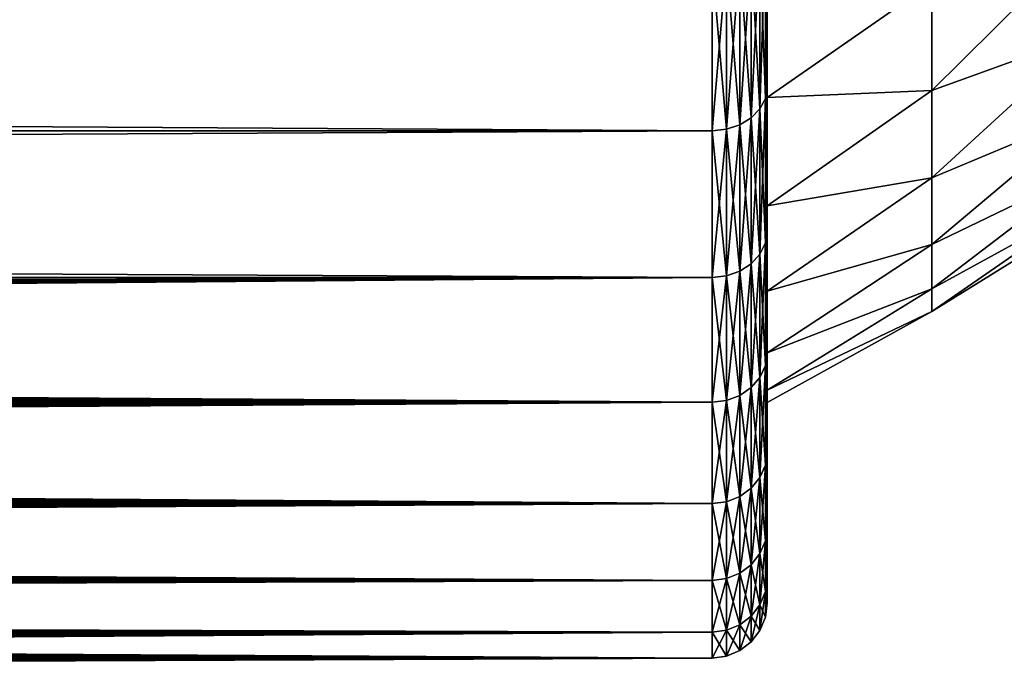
# Model space of a CAD drawing. Header units: millimetres. Extents: x -128 to 173, y -40 to 30.
# Tile 265 of 353: x 121 to 130, y -23 to -17. Entities that reach past the tile are written whole.
import ezdxf

# ---------------------------------------------------------------- set-up
doc = ezdxf.new("R2010")
doc.units = ezdxf.units.MM
doc.header["$LTSCALE"] = 56.728605
for name, color, linetype in [('2', 7, 'CONTINUOUS'), ('25', 7, 'CONTINUOUS'), ('35', 7, 'CONTINUOUS'), ('4', 7, 'CONTINUOUS')]:
    doc.layers.add(name, color=color, linetype=linetype)

msp = doc.modelspace()

# ---------------------------------------------------------------- linework, layer by layer
at = {"layer": '2', "color": 7, "linetype": 'CONTINUOUS'}
for points in [[(128, -17.7914, -13.7737), (128, -16.3065, -15.5032), (128, -16.7088, -12.1397), (128, -17.7914, -13.7737)], [(128, -16.3065, 15.5032), (128, -17.7914, 13.7737), (128, -16.7088, 12.1397), (128, -16.3065, 15.5032)], [(128, -17.8862, -10.3266), (128, -17.7914, -13.7737), (128, -16.7088, -12.1397), (128, -17.8862, -10.3266)], [(128, -16.7088, 12.1397), (128, -17.7914, 13.7737), (128, -17.8862, 10.3266), (128, -16.7088, 12.1397)], [(128, -19.0937, -11.9029), (128, -17.7914, -13.7737), (128, -18.8677, -8.4004), (128, -19.0937, -11.9029)], [(128, -18.8677, -8.4004), (128, -17.7914, -13.7737), (128, -17.8862, -10.3266), (128, -18.8677, -8.4004)], [(128, -17.7914, 13.7737), (128, -19.0937, 11.9029), (128, -17.8862, 10.3266), (128, -17.7914, 13.7737)], [(128, -17.8862, 10.3266), (128, -19.0937, 11.9029), (128, -18.8677, 8.4004), (128, -17.8862, 10.3266)], [(128, -19.6424, -6.3822), (128, -19.0937, -11.9029), (128, -18.8677, -8.4004), (128, -19.6424, -6.3822)], [(128, -18.8677, 8.4004), (128, -19.0937, 11.9029), (128, -19.6424, 6.3822), (128, -18.8677, 8.4004)], [(128, -20.2001, -9.9099), (128, -19.0937, -11.9029), (128, -19.6424, -6.3822), (128, -20.2001, -9.9099)], [(128, -19.0937, 11.9029), (128, -20.2001, 9.9099), (128, -19.6424, 6.3822), (128, -19.0937, 11.9029)], [(128, -20.2019, -4.2941), (128, -20.2001, -9.9099), (128, -19.6424, -6.3822), (128, -20.2019, -4.2941)], [(128, -19.6424, 6.3822), (128, -20.2001, 9.9099), (128, -20.2019, 4.2941), (128, -19.6424, 6.3822)], [(128, -21.0991, -7.8152), (128, -20.2001, -9.9099), (128, -21.0991, 7.8152), (128, -21.0991, -7.8152)], [(128, -21.0991, 7.8152), (128, -20.2001, -9.9099), (128, -20.6533), (128, -21.0991, 7.8152)], [(128, -20.6533), (128, -20.2001, -9.9099), (128, -20.5401, -2.1588), (128, -20.6533)], [(128, -20.5401, -2.1588), (128, -20.2001, -9.9099), (128, -20.2019, -4.2941), (128, -20.5401, -2.1588)], [(128, -20.2001, 9.9099), (128, -21.0991, 7.8152), (128, -20.2019, 4.2941), (128, -20.2001, 9.9099)], [(128, -20.2019, 4.2941), (128, -21.0991, 7.8152), (128, -20.5401, 2.1588), (128, -20.2019, 4.2941)], [(128, -20.5401, 2.1588), (128, -21.0991, 7.8152), (128, -20.6533), (128, -20.5401, 2.1588)], [(128, -21.7816, -5.6403), (128, -21.0991, -7.8152), (128, -21.7816, 5.6403), (128, -21.7816, -5.6403)], [(128, -21.7816, 5.6403), (128, -21.0991, -7.8152), (128, -21.0991, 7.8152), (128, -21.7816, 5.6403)], [(128, -22.2405, -3.4075), (128, -21.7816, -5.6403), (128, -22.2405, 3.4075), (128, -22.2405, -3.4075)], [(128, -22.2405, 3.4075), (128, -21.7816, -5.6403), (128, -21.7816, 5.6403), (128, -22.2405, 3.4075)], [(128, -22.4711, -1.1398), (128, -22.2405, -3.4075), (128, -22.4711, 1.1398), (128, -22.4711, -1.1398)], [(128, -22.4711, 1.1398), (128, -22.2405, -3.4075), (128, -22.2405, 3.4075), (128, -22.4711, 1.1398)]]:
    msp.add_3dface(points, dxfattribs=at)
at = {"layer": '25', "color": 7, "linetype": 'CONTINUOUS'}
for points in [[(128, -16.3065, -15.5032), (128, -17.7914, -13.7737), (127.9831, -16.4013, -15.5906), (128, -16.3065, -15.5032)], [(128, -17.7914, 13.7737), (128, -16.3065, 15.5032), (127.9831, -16.4013, 15.5906), (128, -17.7914, 13.7737)], [(127.9831, -16.4013, -15.5906), (127.9831, -17.8944, -13.8513), (127.9332, -16.4888, -15.6738), (127.9831, -16.4013, -15.5906)], [(127.9831, -17.8944, 13.8513), (127.9831, -16.4013, 15.5906), (127.9332, -17.9899, 13.9252), (127.9831, -17.8944, 13.8513)], [(127.9332, -17.9899, 13.9252), (127.9831, -16.4013, 15.5906), (127.9332, -16.4888, 15.6738), (127.9332, -17.9899, 13.9252)], [(127.9831, -16.4013, -15.5906), (128, -17.7914, -13.7737), (127.9831, -17.8944, -13.8513), (127.9831, -16.4013, -15.5906)], [(127.9831, -17.8944, 13.8513), (128, -17.7914, 13.7737), (127.9831, -16.4013, 15.5906), (127.9831, -17.8944, 13.8513)], [(127.9332, -16.4888, -15.6738), (127.9332, -17.9899, -13.9252), (127.8537, -16.564, -15.7452), (127.9332, -16.4888, -15.6738)], [(127.9332, -17.9899, 13.9252), (127.9332, -16.4888, 15.6738), (127.8537, -18.0719, 13.9887), (127.9332, -17.9899, 13.9252)], [(127.8537, -18.0719, 13.9887), (127.9332, -16.4888, 15.6738), (127.8537, -16.564, 15.7452), (127.8537, -18.0719, 13.9887)], [(127.9332, -16.4888, -15.6738), (127.9831, -17.8944, -13.8513), (127.9332, -17.9899, -13.9252), (127.9332, -16.4888, -15.6738)], [(127.8537, -16.564, -15.7452), (127.8537, -18.0719, -13.9887), (127.7501, -16.6216, -15.8), (127.8537, -16.564, -15.7452)], [(127.8537, -18.0719, 13.9887), (127.8537, -16.564, 15.7452), (127.7501, -18.1348, 14.0374), (127.8537, -18.0719, 13.9887)], [(127.7501, -18.1348, 14.0374), (127.8537, -16.564, 15.7452), (127.7501, -16.6216, 15.8), (127.7501, -18.1348, 14.0374)], [(127.8537, -16.564, -15.7452), (127.9332, -17.9899, -13.9252), (127.8537, -18.0719, -13.9887), (127.8537, -16.564, -15.7452)], [(127.5, -16.6702, 15.8462), (127.5, -18.1878, 14.0784), (127.6294, -16.6579, 15.8345), (127.5, -16.6702, 15.8462)], [(127.5, -18.1878, 14.0784), (127.6294, -18.1744, 14.068), (127.6294, -16.6579, 15.8345), (127.5, -18.1878, 14.0784)], [(127.5, -16.6702, -15.8462), (127.6294, -16.6579, -15.8345), (127.6294, -18.1744, -14.068), (127.5, -16.6702, -15.8462)], [(127.5, -18.1878, -14.0784), (127.5, -16.6702, -15.8462), (127.6294, -18.1744, -14.068), (127.5, -18.1878, -14.0784)], [(127.7501, -16.6216, -15.8), (127.7501, -18.1348, -14.0374), (127.6294, -16.6579, -15.8345), (127.7501, -16.6216, -15.8)], [(127.7501, -18.1348, 14.0374), (127.7501, -16.6216, 15.8), (127.6294, -18.1744, 14.068), (127.7501, -18.1348, 14.0374)], [(127.6294, -18.1744, 14.068), (127.7501, -16.6216, 15.8), (127.6294, -16.6579, 15.8345), (127.6294, -18.1744, 14.068)], [(127.6294, -16.6579, -15.8345), (127.7501, -18.1348, -14.0374), (127.6294, -18.1744, -14.068), (127.6294, -16.6579, -15.8345)], [(127.7501, -16.6216, -15.8), (127.8537, -18.0719, -13.9887), (127.7501, -18.1348, -14.0374), (127.7501, -16.6216, -15.8)], [(128, -17.7914, -13.7737), (128, -19.0937, -11.9029), (127.9831, -17.8944, -13.8513), (128, -17.7914, -13.7737)], [(128, -19.0937, 11.9029), (128, -17.7914, 13.7737), (127.9831, -17.8944, 13.8513), (128, -19.0937, 11.9029)], [(127.9831, -17.8944, -13.8513), (127.9831, -19.2039, -11.9699), (127.9332, -17.9899, -13.9252), (127.9831, -17.8944, -13.8513)], [(127.9831, -19.2039, 11.9699), (127.9831, -17.8944, 13.8513), (127.9332, -19.3064, 12.0338), (127.9831, -19.2039, 11.9699)], [(127.9332, -19.3064, 12.0338), (127.9831, -17.8944, 13.8513), (127.9332, -17.9899, 13.9252), (127.9332, -19.3064, 12.0338)], [(127.9831, -17.8944, -13.8513), (128, -19.0937, -11.9029), (127.9831, -19.2039, -11.9699), (127.9831, -17.8944, -13.8513)], [(127.9831, -19.2039, 11.9699), (128, -19.0937, 11.9029), (127.9831, -17.8944, 13.8513), (127.9831, -19.2039, 11.9699)], [(127.9332, -17.9899, -13.9252), (127.9332, -19.3064, -12.0338), (127.8537, -18.0719, -13.9887), (127.9332, -17.9899, -13.9252)], [(127.9332, -19.3064, 12.0338), (127.9332, -17.9899, 13.9252), (127.8537, -19.3944, 12.0886), (127.9332, -19.3064, 12.0338)], [(127.8537, -19.3944, 12.0886), (127.9332, -17.9899, 13.9252), (127.8537, -18.0719, 13.9887), (127.8537, -19.3944, 12.0886)], [(127.9332, -17.9899, -13.9252), (127.9831, -19.2039, -11.9699), (127.9332, -19.3064, -12.0338), (127.9332, -17.9899, -13.9252)], [(127.8537, -18.0719, -13.9887), (127.8537, -19.3944, -12.0886), (127.7501, -18.1348, -14.0374), (127.8537, -18.0719, -13.9887)], [(127.8537, -19.3944, 12.0886), (127.8537, -18.0719, 13.9887), (127.7501, -19.4619, 12.1307), (127.8537, -19.3944, 12.0886)], [(127.7501, -19.4619, 12.1307), (127.8537, -18.0719, 13.9887), (127.7501, -18.1348, 14.0374), (127.7501, -19.4619, 12.1307)], [(127.8537, -18.0719, -13.9887), (127.9332, -19.3064, -12.0338), (127.8537, -19.3944, -12.0886), (127.8537, -18.0719, -13.9887)], [(127.5, -18.1878, 14.0784), (127.5, -19.5188, 12.1662), (127.6294, -18.1744, 14.068), (127.5, -18.1878, 14.0784)], [(127.5, -19.5188, 12.1662), (127.6294, -19.5044, 12.1572), (127.6294, -18.1744, 14.068), (127.5, -19.5188, 12.1662)], [(127.5, -18.1878, -14.0784), (127.6294, -18.1744, -14.068), (127.6294, -19.5044, -12.1572), (127.5, -18.1878, -14.0784)], [(127.5, -19.5188, -12.1662), (127.5, -18.1878, -14.0784), (127.6294, -19.5044, -12.1572), (127.5, -19.5188, -12.1662)], [(127.7501, -18.1348, -14.0374), (127.7501, -19.4619, -12.1307), (127.6294, -18.1744, -14.068), (127.7501, -18.1348, -14.0374)], [(127.7501, -19.4619, 12.1307), (127.7501, -18.1348, 14.0374), (127.6294, -19.5044, 12.1572), (127.7501, -19.4619, 12.1307)], [(127.6294, -19.5044, 12.1572), (127.7501, -18.1348, 14.0374), (127.6294, -18.1744, 14.068), (127.6294, -19.5044, 12.1572)], [(127.6294, -18.1744, -14.068), (127.7501, -19.4619, -12.1307), (127.6294, -19.5044, -12.1572), (127.6294, -18.1744, -14.068)], [(127.7501, -18.1348, -14.0374), (127.8537, -19.3944, -12.0886), (127.7501, -19.4619, -12.1307), (127.7501, -18.1348, -14.0374)], [(128, -19.0937, -11.9029), (128, -20.2001, -9.9099), (127.9831, -19.2039, -11.9699), (128, -19.0937, -11.9029)], [(128, -20.2001, 9.9099), (128, -19.0937, 11.9029), (127.9831, -19.2039, 11.9699), (128, -20.2001, 9.9099)], [(127.9831, -19.2039, -11.9699), (127.9831, -20.3163, -9.9656), (127.9332, -19.3064, -12.0338), (127.9831, -19.2039, -11.9699)], [(127.9831, -20.3163, 9.9656), (127.9831, -19.2039, 11.9699), (127.9332, -20.4247, 10.0188), (127.9831, -20.3163, 9.9656)], [(127.9332, -20.4247, 10.0188), (127.9831, -19.2039, 11.9699), (127.9332, -19.3064, 12.0338), (127.9332, -20.4247, 10.0188)], [(127.9831, -19.2039, -11.9699), (128, -20.2001, -9.9099), (127.9831, -20.3163, -9.9656), (127.9831, -19.2039, -11.9699)], [(127.9831, -20.3163, 9.9656), (128, -20.2001, 9.9099), (127.9831, -19.2039, 11.9699), (127.9831, -20.3163, 9.9656)], [(127.9332, -19.3064, -12.0338), (127.9332, -20.4247, -10.0188), (127.8537, -19.3944, -12.0886), (127.9332, -19.3064, -12.0338)], [(127.9332, -20.4247, 10.0188), (127.9332, -19.3064, 12.0338), (127.8537, -20.5179, 10.0645), (127.9332, -20.4247, 10.0188)], [(127.8537, -20.5179, 10.0645), (127.9332, -19.3064, 12.0338), (127.8537, -19.3944, 12.0886), (127.8537, -20.5179, 10.0645)], [(127.9332, -19.3064, -12.0338), (127.9831, -20.3163, -9.9656), (127.9332, -20.4247, -10.0188), (127.9332, -19.3064, -12.0338)], [(127.7501, -19.4619, -12.1307), (127.7501, -20.5893, -10.0995), (127.6294, -19.5044, -12.1572), (127.7501, -19.4619, -12.1307)], [(127.7501, -20.5893, 10.0995), (127.7501, -19.4619, 12.1307), (127.6294, -20.6342, 10.1216), (127.7501, -20.5893, 10.0995)], [(127.6294, -20.6342, 10.1216), (127.7501, -19.4619, 12.1307), (127.6294, -19.5044, 12.1572), (127.6294, -20.6342, 10.1216)], [(127.8537, -19.3944, -12.0886), (127.8537, -20.5179, -10.0645), (127.7501, -19.4619, -12.1307), (127.8537, -19.3944, -12.0886)], [(127.8537, -20.5179, 10.0645), (127.8537, -19.3944, 12.0886), (127.7501, -20.5893, 10.0995), (127.8537, -20.5179, 10.0645)], [(127.7501, -20.5893, 10.0995), (127.8537, -19.3944, 12.0886), (127.7501, -19.4619, 12.1307), (127.7501, -20.5893, 10.0995)], [(127.7501, -19.4619, -12.1307), (127.8537, -20.5179, -10.0645), (127.7501, -20.5893, -10.0995), (127.7501, -19.4619, -12.1307)], [(127.8537, -19.3944, -12.0886), (127.9332, -20.4247, -10.0188), (127.8537, -20.5179, -10.0645), (127.8537, -19.3944, -12.0886)], [(127.5, -19.5188, 12.1662), (127.5, -20.6495, 10.1291), (127.6294, -19.5044, 12.1572), (127.5, -19.5188, 12.1662)], [(127.5, -20.6495, 10.1291), (127.6294, -20.6342, 10.1216), (127.6294, -19.5044, 12.1572), (127.5, -20.6495, 10.1291)], [(127.5, -19.5188, -12.1662), (127.6294, -19.5044, -12.1572), (127.6294, -20.6342, -10.1216), (127.5, -19.5188, -12.1662)], [(127.5, -20.6495, -10.1291), (127.5, -19.5188, -12.1662), (127.6294, -20.6342, -10.1216), (127.5, -20.6495, -10.1291)], [(127.6294, -19.5044, -12.1572), (127.7501, -20.5893, -10.0995), (127.6294, -20.6342, -10.1216), (127.6294, -19.5044, -12.1572)], [(128, -20.2001, -9.9099), (128, -21.0991, -7.8152), (127.9831, -20.3163, -9.9656), (128, -20.2001, -9.9099)], [(128, -21.0991, 7.8152), (128, -20.2001, 9.9099), (127.9831, -20.3163, 9.9656), (128, -21.0991, 7.8152)], [(127.9831, -20.3163, -9.9656), (127.9831, -21.2203, -7.8591), (127.9332, -20.4247, -10.0188), (127.9831, -20.3163, -9.9656)], [(127.9831, -21.2203, 7.8591), (127.9831, -20.3163, 9.9656), (127.9332, -21.3335, 7.9011), (127.9831, -21.2203, 7.8591)], [(127.9332, -21.3335, 7.9011), (127.9831, -20.3163, 9.9656), (127.9332, -20.4247, 10.0188), (127.9332, -21.3335, 7.9011)], [(127.9831, -20.3163, -9.9656), (128, -21.0991, -7.8152), (127.9831, -21.2203, -7.8591), (127.9831, -20.3163, -9.9656)], [(127.9831, -21.2203, 7.8591), (128, -21.0991, 7.8152), (127.9831, -20.3163, 9.9656), (127.9831, -21.2203, 7.8591)], [(127.9332, -20.4247, -10.0188), (127.9332, -21.3335, -7.9011), (127.8537, -20.5179, -10.0645), (127.9332, -20.4247, -10.0188)], [(127.9332, -21.3335, 7.9011), (127.9332, -20.4247, 10.0188), (127.8537, -21.4308, 7.9371), (127.9332, -21.3335, 7.9011)], [(127.8537, -21.4308, 7.9371), (127.9332, -20.4247, 10.0188), (127.8537, -20.5179, 10.0645), (127.8537, -21.4308, 7.9371)], [(127.9332, -20.4247, -10.0188), (127.9831, -21.2203, -7.8591), (127.9332, -21.3335, -7.9011), (127.9332, -20.4247, -10.0188)], [(127.8537, -20.5179, -10.0645), (127.8537, -21.4308, -7.9371), (127.7501, -20.5893, -10.0995), (127.8537, -20.5179, -10.0645)], [(127.8537, -21.4308, 7.9371), (127.8537, -20.5179, 10.0645), (127.7501, -21.5054, 7.9647), (127.8537, -21.4308, 7.9371)], [(127.7501, -21.5054, 7.9647), (127.8537, -20.5179, 10.0645), (127.7501, -20.5893, 10.0995), (127.7501, -21.5054, 7.9647)], [(127.8537, -20.5179, -10.0645), (127.9332, -21.3335, -7.9011), (127.8537, -21.4308, -7.9371), (127.8537, -20.5179, -10.0645)], [(127.7501, -20.5893, -10.0995), (127.7501, -21.5054, -7.9647), (127.6294, -20.6342, -10.1216), (127.7501, -20.5893, -10.0995)], [(127.7501, -21.5054, 7.9647), (127.7501, -20.5893, 10.0995), (127.6294, -21.5523, 7.9821), (127.7501, -21.5054, 7.9647)], [(127.6294, -21.5523, 7.9821), (127.7501, -20.5893, 10.0995), (127.6294, -20.6342, 10.1216), (127.6294, -21.5523, 7.9821)], [(127.7501, -20.5893, -10.0995), (127.8537, -21.4308, -7.9371), (127.7501, -21.5054, -7.9647), (127.7501, -20.5893, -10.0995)], [(127.5, -20.6495, 10.1291), (127.5, -21.5683, 7.988), (127.6294, -20.6342, 10.1216), (127.5, -20.6495, 10.1291)], [(127.5, -21.5683, 7.988), (127.6294, -21.5523, 7.9821), (127.6294, -20.6342, 10.1216), (127.5, -21.5683, 7.988)], [(127.5, -20.6495, -10.1291), (127.6294, -20.6342, -10.1216), (127.6294, -21.5523, -7.9821), (127.5, -20.6495, -10.1291)], [(127.5, -21.5683, -7.988), (127.5, -20.6495, -10.1291), (127.6294, -21.5523, -7.9821), (127.5, -21.5683, -7.988)], [(127.6294, -20.6342, -10.1216), (127.7501, -21.5054, -7.9647), (127.6294, -21.5523, -7.9821), (127.6294, -20.6342, -10.1216)], [(128, -21.0991, -7.8152), (128, -21.7816, -5.6403), (127.9831, -21.2203, -7.8591), (128, -21.0991, -7.8152)], [(128, -21.7816, 5.6403), (128, -21.0991, 7.8152), (127.9831, -21.2203, 7.8591), (128, -21.7816, 5.6403)], [(127.9831, -21.2203, -7.8591), (127.9831, -21.9065, -5.672), (127.9332, -21.3335, -7.9011), (127.9831, -21.2203, -7.8591)], [(127.9831, -21.9065, 5.672), (127.9831, -21.2203, 7.8591), (127.9332, -22.0234, 5.7023), (127.9831, -21.9065, 5.672)], [(127.9332, -22.0234, 5.7023), (127.9831, -21.2203, 7.8591), (127.9332, -21.3335, 7.9011), (127.9332, -22.0234, 5.7023)], [(127.9831, -21.2203, -7.8591), (128, -21.7816, -5.6403), (127.9831, -21.9065, -5.672), (127.9831, -21.2203, -7.8591)], [(127.9831, -21.9065, 5.672), (128, -21.7816, 5.6403), (127.9831, -21.2203, 7.8591), (127.9831, -21.9065, 5.672)], [(127.9332, -21.3335, -7.9011), (127.9332, -22.0234, -5.7023), (127.8537, -21.4308, -7.9371), (127.9332, -21.3335, -7.9011)], [(127.9332, -22.0234, 5.7023), (127.9332, -21.3335, 7.9011), (127.8537, -22.1238, 5.7283), (127.9332, -22.0234, 5.7023)], [(127.8537, -22.1238, 5.7283), (127.9332, -21.3335, 7.9011), (127.8537, -21.4308, 7.9371), (127.8537, -22.1238, 5.7283)], [(127.9332, -21.3335, -7.9011), (127.9831, -21.9065, -5.672), (127.9332, -22.0234, -5.7023), (127.9332, -21.3335, -7.9011)], [(127.8537, -21.4308, -7.9371), (127.8537, -22.1238, -5.7283), (127.7501, -21.5054, -7.9647), (127.8537, -21.4308, -7.9371)], [(127.8537, -22.1238, 5.7283), (127.8537, -21.4308, 7.9371), (127.7501, -22.2009, 5.7482), (127.8537, -22.1238, 5.7283)], [(127.7501, -22.2009, 5.7482), (127.8537, -21.4308, 7.9371), (127.7501, -21.5054, 7.9647), (127.7501, -22.2009, 5.7482)], [(127.8537, -21.4308, -7.9371), (127.9332, -22.0234, -5.7023), (127.8537, -22.1238, -5.7283), (127.8537, -21.4308, -7.9371)], [(127.7501, -21.5054, -7.9647), (127.7501, -22.2009, -5.7482), (127.6294, -21.5523, -7.9821), (127.7501, -21.5054, -7.9647)], [(127.7501, -22.2009, 5.7482), (127.7501, -21.5054, 7.9647), (127.6294, -22.2493, 5.7607), (127.7501, -22.2009, 5.7482)], [(127.6294, -22.2493, 5.7607), (127.7501, -21.5054, 7.9647), (127.6294, -21.5523, 7.9821), (127.6294, -22.2493, 5.7607)], [(127.7501, -21.5054, -7.9647), (127.8537, -22.1238, -5.7283), (127.7501, -22.2009, -5.7482), (127.7501, -21.5054, -7.9647)], [(127.5, -21.5683, 7.988), (127.5, -22.2658, 5.765), (127.6294, -21.5523, 7.9821), (127.5, -21.5683, 7.988)], [(127.5, -22.2658, 5.765), (127.6294, -22.2493, 5.7607), (127.6294, -21.5523, 7.9821), (127.5, -22.2658, 5.765)], [(127.5, -21.5683, -7.988), (127.6294, -21.5523, -7.9821), (127.6294, -22.2493, -5.7607), (127.5, -21.5683, -7.988)], [(127.5, -22.2658, -5.765), (127.5, -21.5683, -7.988), (127.6294, -22.2493, -5.7607), (127.5, -22.2658, -5.765)], [(127.6294, -21.5523, -7.9821), (127.7501, -22.2009, -5.7482), (127.6294, -22.2493, -5.7607), (127.6294, -21.5523, -7.9821)], [(128, -21.7816, -5.6403), (128, -22.2405, -3.4075), (127.9831, -21.9065, -5.672), (128, -21.7816, -5.6403)], [(128, -22.2405, 3.4075), (128, -21.7816, 5.6403), (127.9831, -21.9065, 5.672), (128, -22.2405, 3.4075)], [(127.9831, -21.9065, -5.672), (127.9831, -22.368, -3.4266), (127.9332, -22.0234, -5.7023), (127.9831, -21.9065, -5.672)], [(127.9831, -22.368, 3.4266), (127.9831, -21.9065, 5.672), (127.9332, -22.4873, 3.4449), (127.9831, -22.368, 3.4266)], [(127.9332, -22.4873, 3.4449), (127.9831, -21.9065, 5.672), (127.9332, -22.0234, 5.7023), (127.9332, -22.4873, 3.4449)], [(127.9831, -21.9065, -5.672), (128, -22.2405, -3.4075), (127.9831, -22.368, -3.4266), (127.9831, -21.9065, -5.672)], [(127.9831, -22.368, 3.4266), (128, -22.2405, 3.4075), (127.9831, -21.9065, 5.672), (127.9831, -22.368, 3.4266)], [(127.9332, -22.0234, -5.7023), (127.9332, -22.4873, -3.4449), (127.8537, -22.1238, -5.7283), (127.9332, -22.0234, -5.7023)], [(127.9332, -22.4873, 3.4449), (127.9332, -22.0234, 5.7023), (127.8537, -22.5898, 3.4606), (127.9332, -22.4873, 3.4449)], [(127.8537, -22.5898, 3.4606), (127.9332, -22.0234, 5.7023), (127.8537, -22.1238, 5.7283), (127.8537, -22.5898, 3.4606)], [(127.9332, -22.0234, -5.7023), (127.9831, -22.368, -3.4266), (127.9332, -22.4873, -3.4449), (127.9332, -22.0234, -5.7023)], [(127.8537, -22.1238, -5.7283), (127.8537, -22.5898, -3.4606), (127.7501, -22.2009, -5.7482), (127.8537, -22.1238, -5.7283)], [(127.8537, -22.5898, 3.4606), (127.8537, -22.1238, 5.7283), (127.7501, -22.6685, 3.4727), (127.8537, -22.5898, 3.4606)], [(127.7501, -22.6685, 3.4727), (127.8537, -22.1238, 5.7283), (127.7501, -22.2009, 5.7482), (127.7501, -22.6685, 3.4727)], [(127.8537, -22.1238, -5.7283), (127.9332, -22.4873, -3.4449), (127.8537, -22.5898, -3.4606), (127.8537, -22.1238, -5.7283)], [(127.7501, -22.2009, -5.7482), (127.7501, -22.6685, -3.4727), (127.6294, -22.2493, -5.7607), (127.7501, -22.2009, -5.7482)], [(127.7501, -22.6685, 3.4727), (127.7501, -22.2009, 5.7482), (127.6294, -22.7179, 3.4803), (127.7501, -22.6685, 3.4727)], [(127.6294, -22.7179, 3.4803), (127.7501, -22.2009, 5.7482), (127.6294, -22.2493, 5.7607), (127.6294, -22.7179, 3.4803)], [(127.7501, -22.2009, -5.7482), (127.8537, -22.5898, -3.4606), (127.7501, -22.6685, -3.4727), (127.7501, -22.2009, -5.7482)], [(128, -22.2405, -3.4075), (128, -22.4711, -1.1398), (127.9831, -22.368, -3.4266), (128, -22.2405, -3.4075)], [(128, -22.4711, 1.1398), (128, -22.2405, 3.4075), (127.9831, -22.368, 3.4266), (128, -22.4711, 1.1398)], [(127.5, -22.2658, 5.765), (127.5, -22.7348, 3.4828), (127.6294, -22.2493, 5.7607), (127.5, -22.2658, 5.765)], [(127.5, -22.7348, 3.4828), (127.6294, -22.7179, 3.4803), (127.6294, -22.2493, 5.7607), (127.5, -22.7348, 3.4828)], [(127.5, -22.2658, -5.765), (127.6294, -22.2493, -5.7607), (127.6294, -22.7179, -3.4803), (127.5, -22.2658, -5.765)], [(127.5, -22.7348, -3.4828), (127.5, -22.2658, -5.765), (127.6294, -22.7179, -3.4803), (127.5, -22.7348, -3.4828)], [(127.6294, -22.2493, -5.7607), (127.7501, -22.6685, -3.4727), (127.6294, -22.7179, -3.4803), (127.6294, -22.2493, -5.7607)], [(127.9831, -22.368, -3.4266), (127.9831, -22.5999, -1.1461), (127.9332, -22.4873, -3.4449), (127.9831, -22.368, -3.4266)], [(127.9831, -22.5999, 1.1461), (127.9831, -22.368, 3.4266), (127.9332, -22.7205, 1.1523), (127.9831, -22.5999, 1.1461)], [(127.9332, -22.7205, 1.1523), (127.9831, -22.368, 3.4266), (127.9332, -22.4873, 3.4449), (127.9332, -22.7205, 1.1523)], [(127.9831, -22.368, -3.4266), (128, -22.4711, -1.1398), (127.9831, -22.5999, -1.1461), (127.9831, -22.368, -3.4266)], [(127.9831, -22.5999, 1.1461), (128, -22.4711, 1.1398), (127.9831, -22.368, 3.4266), (127.9831, -22.5999, 1.1461)], [(127.9332, -22.4873, -3.4449), (127.9332, -22.7205, -1.1523), (127.8537, -22.5898, -3.4606), (127.9332, -22.4873, -3.4449)], [(127.9332, -22.7205, 1.1523), (127.9332, -22.4873, 3.4449), (127.8537, -22.824, 1.1575), (127.9332, -22.7205, 1.1523)], [(127.8537, -22.824, 1.1575), (127.9332, -22.4873, 3.4449), (127.8537, -22.5898, 3.4606), (127.8537, -22.824, 1.1575)], [(127.9332, -22.4873, -3.4449), (127.9831, -22.5999, -1.1461), (127.9332, -22.7205, -1.1523), (127.9332, -22.4873, -3.4449)], [(128, -22.4711, -1.1398), (128, -22.4711, 1.1398), (127.9831, -22.5999, -1.1461), (128, -22.4711, -1.1398)], [(127.9831, -22.5999, -1.1461), (128, -22.4711, 1.1398), (127.9831, -22.5999, 1.1461), (127.9831, -22.5999, -1.1461)], [(127.8537, -22.5898, -3.4606), (127.8537, -22.824, -1.1575), (127.7501, -22.6685, -3.4727), (127.8537, -22.5898, -3.4606)], [(127.8537, -22.824, 1.1575), (127.8537, -22.5898, 3.4606), (127.7501, -22.9035, 1.1615), (127.8537, -22.824, 1.1575)], [(127.7501, -22.9035, 1.1615), (127.8537, -22.5898, 3.4606), (127.7501, -22.6685, 3.4727), (127.7501, -22.9035, 1.1615)], [(127.8537, -22.5898, -3.4606), (127.9332, -22.7205, -1.1523), (127.8537, -22.824, -1.1575), (127.8537, -22.5898, -3.4606)], [(127.7501, -22.6685, -3.4727), (127.7501, -22.9035, -1.1615), (127.6294, -22.7179, -3.4803), (127.7501, -22.6685, -3.4727)], [(127.7501, -22.9035, 1.1615), (127.7501, -22.6685, 3.4727), (127.6294, -22.9535, 1.1641), (127.7501, -22.9035, 1.1615)], [(127.6294, -22.9535, 1.1641), (127.7501, -22.6685, 3.4727), (127.6294, -22.7179, 3.4803), (127.6294, -22.9535, 1.1641)], [(127.7501, -22.6685, -3.4727), (127.8537, -22.824, -1.1575), (127.7501, -22.9035, -1.1615), (127.7501, -22.6685, -3.4727)], [(127.9831, -22.5999, -1.1461), (127.9831, -22.5999, 1.1461), (127.9332, -22.7205, -1.1523), (127.9831, -22.5999, -1.1461)], [(127.9332, -22.7205, -1.1523), (127.9831, -22.5999, 1.1461), (127.9332, -22.7205, 1.1523), (127.9332, -22.7205, -1.1523)], [(127.5, -22.7348, 3.4828), (127.5, -22.9705, 1.1649), (127.6294, -22.7179, 3.4803), (127.5, -22.7348, 3.4828)], [(127.5, -22.9705, 1.1649), (127.6294, -22.9535, 1.1641), (127.6294, -22.7179, 3.4803), (127.5, -22.9705, 1.1649)], [(127.5, -22.7348, -3.4828), (127.6294, -22.7179, -3.4803), (127.6294, -22.9535, -1.1641), (127.5, -22.7348, -3.4828)], [(127.5, -22.9705, -1.1649), (127.5, -22.7348, -3.4828), (127.6294, -22.9535, -1.1641), (127.5, -22.9705, -1.1649)], [(127.6294, -22.7179, -3.4803), (127.7501, -22.9035, -1.1615), (127.6294, -22.9535, -1.1641), (127.6294, -22.7179, -3.4803)], [(127.9332, -22.7205, -1.1523), (127.9332, -22.7205, 1.1523), (127.8537, -22.824, -1.1575), (127.9332, -22.7205, -1.1523)], [(127.8537, -22.824, -1.1575), (127.9332, -22.7205, 1.1523), (127.8537, -22.824, 1.1575), (127.8537, -22.824, -1.1575)], [(127.8537, -22.824, -1.1575), (127.8537, -22.824, 1.1575), (127.7501, -22.9035, -1.1615), (127.8537, -22.824, -1.1575)], [(127.7501, -22.9035, -1.1615), (127.8537, -22.824, 1.1575), (127.7501, -22.9035, 1.1615), (127.7501, -22.9035, -1.1615)], [(127.5, -22.9705, 1.1649), (127.5, -22.9705, -1.1649), (127.6294, -22.9535, 1.1641), (127.5, -22.9705, 1.1649)], [(127.5, -22.9705, -1.1649), (127.6294, -22.9535, -1.1641), (127.6294, -22.9535, 1.1641), (127.5, -22.9705, -1.1649)], [(127.7501, -22.9035, -1.1615), (127.7501, -22.9035, 1.1615), (127.6294, -22.9535, -1.1641), (127.7501, -22.9035, -1.1615)], [(127.6294, -22.9535, -1.1641), (127.7501, -22.9035, 1.1615), (127.6294, -22.9535, 1.1641), (127.6294, -22.9535, -1.1641)]]:
    msp.add_3dface(points, dxfattribs=at)
at = {"layer": '35', "color": 7, "linetype": 'CONTINUOUS'}
for points in [[(129.4934, -16.8472, 10.5009), (129.4934, -17.8231, 8.7426), (130.9237, -16.4048, 9.4715), (129.4934, -16.8472, 10.5009)], [(130.9237, -16.4048, 9.4715), (129.4934, -17.8231, 8.7426), (130.9237, -17.305, 7.7047), (130.9237, -16.4048, 9.4715)], [(129.4934, -17.8231, -8.7426), (129.4934, -16.8472, -10.5009), (130.9237, -16.4048, -9.4715), (129.4934, -17.8231, -8.7426)], [(130.9237, -17.305, -7.7047), (129.4934, -17.8231, -8.7426), (130.9237, -16.4048, -9.4715), (130.9237, -17.305, -7.7047)], [(128, -16.7088, 12.1397), (128, -17.8862, 10.3266), (129.4934, -16.8472, 10.5009), (128, -16.7088, 12.1397)], [(128, -17.8862, -10.3266), (128, -16.7088, -12.1397), (129.4934, -16.8472, -10.5009), (128, -17.8862, -10.3266)], [(129.4934, -16.8472, 10.5009), (128, -17.8862, 10.3266), (129.4934, -17.8231, 8.7426), (129.4934, -16.8472, 10.5009)], [(129.4934, -17.8231, -8.7426), (128, -17.8862, -10.3266), (129.4934, -16.8472, -10.5009), (129.4934, -17.8231, -8.7426)], [(129.4934, -17.8231, 8.7426), (129.4934, -18.6161, 6.8947), (130.9237, -17.305, 7.7047), (129.4934, -17.8231, 8.7426)], [(130.9237, -17.305, 7.7047), (129.4934, -18.6161, 6.8947), (130.9237, -18.0156, 5.8534), (130.9237, -17.305, 7.7047)], [(129.4934, -18.6161, -6.8947), (129.4934, -17.8231, -8.7426), (130.9237, -17.305, -7.7047), (129.4934, -18.6161, -6.8947)], [(130.9237, -18.0156, -5.8534), (129.4934, -18.6161, -6.8947), (130.9237, -17.305, -7.7047), (130.9237, -18.0156, -5.8534)], [(128, -17.8862, 10.3266), (128, -18.8677, 8.4004), (129.4934, -17.8231, 8.7426), (128, -17.8862, 10.3266)], [(129.4934, -17.8231, 8.7426), (128, -18.8677, 8.4004), (129.4934, -18.6161, 6.8947), (129.4934, -17.8231, 8.7426)], [(128, -18.8677, -8.4004), (128, -17.8862, -10.3266), (129.4934, -17.8231, -8.7426), (128, -18.8677, -8.4004)], [(129.4934, -18.6161, -6.8947), (128, -18.8677, -8.4004), (129.4934, -17.8231, -8.7426), (129.4934, -18.6161, -6.8947)], [(129.4934, -18.6161, 6.8947), (129.4934, -19.2181, 4.9759), (130.9237, -18.0156, 5.8534), (129.4934, -18.6161, 6.8947)], [(130.9237, -18.0156, 5.8534), (129.4934, -19.2181, 4.9759), (130.9237, -18.5288, 3.9384), (130.9237, -18.0156, 5.8534)], [(129.4934, -19.2181, -4.9759), (129.4934, -18.6161, -6.8947), (130.9237, -18.0156, -5.8534), (129.4934, -19.2181, -4.9759)], [(130.9237, -18.5288, -3.9384), (129.4934, -19.2181, -4.9759), (130.9237, -18.0156, -5.8534), (130.9237, -18.5288, -3.9384)], [(129.4934, -19.2181, 4.9759), (129.4934, -19.6229, 3.0061), (130.9237, -18.5288, 3.9384), (129.4934, -19.2181, 4.9759)], [(130.9237, -18.5288, 3.9384), (129.4934, -19.6229, 3.0061), (130.9237, -18.8389, 1.9803), (130.9237, -18.5288, 3.9384)], [(129.4934, -19.6229, -3.0061), (129.4934, -19.2181, -4.9759), (130.9237, -18.5288, -3.9384), (129.4934, -19.6229, -3.0061)], [(130.9237, -18.8389, -1.9803), (129.4934, -19.6229, -3.0061), (130.9237, -18.5288, -3.9384), (130.9237, -18.8389, -1.9803)], [(128, -18.8677, 8.4004), (128, -19.6424, 6.3822), (129.4934, -18.6161, 6.8947), (128, -18.8677, 8.4004)], [(129.4934, -18.6161, 6.8947), (128, -19.6424, 6.3822), (129.4934, -19.2181, 4.9759), (129.4934, -18.6161, 6.8947)], [(128, -19.6424, -6.3822), (128, -18.8677, -8.4004), (129.4934, -18.6161, -6.8947), (128, -19.6424, -6.3822)], [(129.4934, -19.2181, -4.9759), (128, -19.6424, -6.3822), (129.4934, -18.6161, -6.8947), (129.4934, -19.2181, -4.9759)], [(129.4934, -19.6229, 3.0061), (129.4934, -19.8264, 1.0055), (130.9237, -18.8389, 1.9803), (129.4934, -19.6229, 3.0061)], [(130.9237, -18.8389, 1.9803), (129.4934, -19.8264, 1.0055), (130.9237, -18.9427), (130.9237, -18.8389, 1.9803)], [(129.4934, -19.8264, -1.0055), (129.4934, -19.6229, -3.0061), (130.9237, -18.8389, -1.9803), (129.4934, -19.8264, -1.0055)], [(130.9237, -18.9427), (129.4934, -19.8264, -1.0055), (130.9237, -18.8389, -1.9803), (130.9237, -18.9427)], [(129.4934, -19.8264, 1.0055), (129.4934, -19.8264, -1.0055), (130.9237, -18.9427), (129.4934, -19.8264, 1.0055)], [(128, -19.6424, 6.3822), (128, -20.2019, 4.2941), (129.4934, -19.2181, 4.9759), (128, -19.6424, 6.3822)], [(129.4934, -19.2181, 4.9759), (128, -20.2019, 4.2941), (129.4934, -19.6229, 3.0061), (129.4934, -19.2181, 4.9759)], [(128, -20.2019, -4.2941), (128, -19.6424, -6.3822), (129.4934, -19.2181, -4.9759), (128, -20.2019, -4.2941)], [(129.4934, -19.6229, -3.0061), (128, -20.2019, -4.2941), (129.4934, -19.2181, -4.9759), (129.4934, -19.6229, -3.0061)], [(128, -20.2019, 4.2941), (128, -20.5401, 2.1588), (129.4934, -19.6229, 3.0061), (128, -20.2019, 4.2941)], [(129.4934, -19.6229, 3.0061), (128, -20.5401, 2.1588), (129.4934, -19.8264, 1.0055), (129.4934, -19.6229, 3.0061)], [(128, -20.5401, -2.1588), (128, -20.2019, -4.2941), (129.4934, -19.6229, -3.0061), (128, -20.5401, -2.1588)], [(129.4934, -19.8264, -1.0055), (128, -20.5401, -2.1588), (129.4934, -19.6229, -3.0061), (129.4934, -19.8264, -1.0055)], [(128, -20.5401, 2.1588), (128, -20.6533), (129.4934, -19.8264, 1.0055), (128, -20.5401, 2.1588)], [(128, -20.6533), (128, -20.5401, -2.1588), (129.4934, -19.8264, -1.0055), (128, -20.6533)], [(129.4934, -19.8264, 1.0055), (128, -20.6533), (129.4934, -19.8264, -1.0055), (129.4934, -19.8264, 1.0055)]]:
    msp.add_3dface(points, dxfattribs=at)
at = {"layer": '4', "color": 7, "linetype": 'CONTINUOUS'}
for points in [[(127.5, -18.1878, 14.0784), (127.5, -16.6702, 15.8462), (-127.5, -18.1878, 14.0784), (127.5, -18.1878, 14.0784)], [(-127.5, -18.1878, 14.0784), (127.5, -16.6702, 15.8462), (-127.5, -16.6702, 15.8462), (-127.5, -18.1878, 14.0784)], [(127.5, -16.6702, -15.8462), (127.5, -18.1878, -14.0784), (-127.5, -16.6702, -15.8462), (127.5, -16.6702, -15.8462)], [(-127.5, -16.6702, -15.8462), (127.5, -18.1878, -14.0784), (-127.5, -18.1878, -14.0784), (-127.5, -16.6702, -15.8462)], [(127.5, -19.5188, 12.1662), (127.5, -18.1878, 14.0784), (-127.5, -19.5188, 12.1662), (127.5, -19.5188, 12.1662)], [(-127.5, -19.5188, 12.1662), (127.5, -18.1878, 14.0784), (-127.5, -18.1878, 14.0784), (-127.5, -19.5188, 12.1662)], [(127.5, -18.1878, -14.0784), (127.5, -19.5188, -12.1662), (-127.5, -18.1878, -14.0784), (127.5, -18.1878, -14.0784)], [(-127.5, -18.1878, -14.0784), (127.5, -19.5188, -12.1662), (-127.5, -19.5188, -12.1662), (-127.5, -18.1878, -14.0784)], [(127.5, -19.5188, 12.1662), (-127.5, -19.5188, 12.1662), (-0.0088, -19.8477, 11.6219), (127.5, -19.5188, 12.1662)], [(-127.5, -19.5188, -12.1662), (127.5, -19.5188, -12.1662), (0.0088, -19.8477, -11.6219), (-127.5, -19.5188, -12.1662)], [(0.6153, -19.8566, 11.6067), (127.5, -19.5188, 12.1662), (-0.0088, -19.8477, 11.6219), (0.6153, -19.8566, 11.6067)], [(127.5, -19.5188, -12.1662), (127.5, -20.6495, -10.1291), (0.0088, -19.8477, -11.6219), (127.5, -19.5188, -12.1662)], [(1.2397, -19.8835, 11.5605), (127.5, -19.5188, 12.1662), (0.6153, -19.8566, 11.6067), (1.2397, -19.8835, 11.5605)], [(1.8634, -19.9286, 11.4826), (127.5, -19.5188, 12.1662), (1.2397, -19.8835, 11.5605), (1.8634, -19.9286, 11.4826)], [(2.4865, -19.9916, 11.3725), (127.5, -19.5188, 12.1662), (1.8634, -19.9286, 11.4826), (2.4865, -19.9916, 11.3725)], [(3.11, -20.0725, 11.2292), (127.5, -19.5188, 12.1662), (2.4865, -19.9916, 11.3725), (3.11, -20.0725, 11.2292)], [(3.7326, -20.1706, 11.0519), (127.5, -19.5188, 12.1662), (3.11, -20.0725, 11.2292), (3.7326, -20.1706, 11.0519)], [(4.3512, -20.2853, 10.8401), (127.5, -19.5188, 12.1662), (3.7326, -20.1706, 11.0519), (4.3512, -20.2853, 10.8401)], [(4.6623, -20.3493, 10.7194), (127.5, -19.5188, 12.1662), (4.3512, -20.2853, 10.8401), (4.6623, -20.3493, 10.7194)], [(4.9642, -20.4154, 10.5929), (127.5, -19.5188, 12.1662), (4.6623, -20.3493, 10.7194), (4.9642, -20.4154, 10.5929)], [(5.5705, -20.56, 10.3094), (127.5, -19.5188, 12.1662), (4.9642, -20.4154, 10.5929), (5.5705, -20.56, 10.3094)], [(127.5, -20.6495, 10.1291), (127.5, -19.5188, 12.1662), (5.5705, -20.56, 10.3094), (127.5, -20.6495, 10.1291)], [(0.0088, -19.8477, -11.6219), (127.5, -20.6495, -10.1291), (0.6323, -19.857, -11.6061), (0.0088, -19.8477, -11.6219)], [(0.6323, -19.857, -11.6061), (127.5, -20.6495, -10.1291), (1.2555, -19.8845, -11.5589), (0.6323, -19.857, -11.6061)], [(1.2555, -19.8845, -11.5589), (127.5, -20.6495, -10.1291), (1.8792, -19.9301, -11.48), (1.2555, -19.8845, -11.5589)], [(1.8792, -19.9301, -11.48), (127.5, -20.6495, -10.1291), (2.504, -19.9937, -11.3689), (1.8792, -19.9301, -11.48)], [(2.504, -19.9937, -11.3689), (127.5, -20.6495, -10.1291), (3.1278, -20.075, -11.2248), (2.504, -19.9937, -11.3689)], [(3.1278, -20.075, -11.2248), (127.5, -20.6495, -10.1291), (3.7487, -20.1734, -11.0469), (3.1278, -20.075, -11.2248)], [(3.7487, -20.1734, -11.0469), (127.5, -20.6495, -10.1291), (4.3665, -20.2884, -10.8343), (3.7487, -20.1734, -11.0469)], [(4.3665, -20.2884, -10.8343), (127.5, -20.6495, -10.1291), (4.6623, -20.3493, -10.7194), (4.3665, -20.2884, -10.8343)], [(4.6623, -20.3493, -10.7194), (127.5, -20.6495, -10.1291), (4.9804, -20.4191, -10.5859), (4.6623, -20.3493, -10.7194)], [(4.9804, -20.4191, -10.5859), (127.5, -20.6495, -10.1291), (5.5864, -20.564, -10.3015), (4.9804, -20.4191, -10.5859)], [(6.1661, -20.7171, 9.9901), (127.5, -20.6495, 10.1291), (5.5705, -20.56, 10.3094), (6.1661, -20.7171, 9.9901)], [(5.5864, -20.564, -10.3015), (127.5, -20.6495, -10.1291), (6.1804, -20.721, -9.9819), (5.5864, -20.564, -10.3015)], [(6.7467, -20.8842, 9.6359), (127.5, -20.6495, 10.1291), (6.1661, -20.7171, 9.9901), (6.7467, -20.8842, 9.6359)], [(127.5, -20.6495, -10.1291), (127.5, -21.5683, -7.988), (6.1804, -20.721, -9.9819), (127.5, -20.6495, -10.1291)], [(6.1804, -20.721, -9.9819), (127.5, -21.5683, -7.988), (6.7592, -20.888, -9.6277), (6.1804, -20.721, -9.9819)], [(7.3087, -21.0589, 9.248), (127.5, -20.6495, 10.1291), (6.7467, -20.8842, 9.6359), (7.3087, -21.0589, 9.248)], [(7.8486, -21.2383, 8.8281), (127.5, -20.6495, 10.1291), (7.3087, -21.0589, 9.248), (7.8486, -21.2383, 8.8281)], [(8.3628, -21.4195, 8.3789), (127.5, -20.6495, 10.1291), (7.8486, -21.2383, 8.8281), (8.3628, -21.4195, 8.3789)], [(127.5, -21.5683, 7.988), (127.5, -20.6495, 10.1291), (8.3628, -21.4195, 8.3789), (127.5, -21.5683, 7.988)], [(6.7592, -20.888, -9.6277), (127.5, -21.5683, -7.988), (7.3196, -21.0624, -9.2399), (6.7592, -20.888, -9.6277)], [(7.3196, -21.0624, -9.2399), (127.5, -21.5683, -7.988), (7.8581, -21.2415, -8.8202), (7.3196, -21.0624, -9.2399)], [(7.8581, -21.2415, -8.8202), (127.5, -21.5683, -7.988), (8.3711, -21.4225, -8.3712), (7.8581, -21.2415, -8.8202)], [(8.8478, -21.5994, 7.9036), (127.5, -21.5683, 7.988), (8.3628, -21.4195, 8.3789), (8.8478, -21.5994, 7.9036)], [(8.3711, -21.4225, -8.3712), (127.5, -21.5683, -7.988), (8.8551, -21.6021, -7.896), (8.3711, -21.4225, -8.3712)], [(9.069, -21.6842, 7.6677), (127.5, -21.5683, 7.988), (8.8478, -21.5994, 7.9036), (9.069, -21.6842, 7.6677)], [(127.5, -21.5683, -7.988), (127.5, -22.2658, -5.765), (8.8551, -21.6021, -7.896), (127.5, -21.5683, -7.988)], [(8.8551, -21.6021, -7.896), (127.5, -22.2658, -5.765), (9.069, -21.6842, -7.6677), (8.8551, -21.6021, -7.896)], [(9.301, -21.7751, 7.4057), (127.5, -21.5683, 7.988), (9.069, -21.6842, 7.6677), (9.301, -21.7751, 7.4057)], [(9.7204, -21.9443, 6.8882), (127.5, -21.5683, 7.988), (9.301, -21.7751, 7.4057), (9.7204, -21.9443, 6.8882)], [(10.1054, -22.1049, 6.3539), (127.5, -21.5683, 7.988), (9.7204, -21.9443, 6.8882), (10.1054, -22.1049, 6.3539)], [(10.4552, -22.2552, 5.8057), (127.5, -21.5683, 7.988), (10.1054, -22.1049, 6.3539), (10.4552, -22.2552, 5.8057)], [(127.5, -22.2658, 5.765), (127.5, -21.5683, 7.988), (10.4552, -22.2552, 5.8057), (127.5, -22.2658, 5.765)], [(9.069, -21.6842, -7.6677), (127.5, -22.2658, -5.765), (9.3075, -21.7777, -7.3979), (9.069, -21.6842, -7.6677)], [(9.3075, -21.7777, -7.3979), (127.5, -22.2658, -5.765), (9.7266, -21.9468, -6.8801), (9.3075, -21.7777, -7.3979)], [(9.7266, -21.9468, -6.8801), (127.5, -22.2658, -5.765), (10.1108, -22.1072, -6.3458), (9.7266, -21.9468, -6.8801)], [(10.1108, -22.1072, -6.3458), (127.5, -22.2658, -5.765), (10.4598, -22.2572, -5.798), (10.1108, -22.1072, -6.3458)], [(10.7692, -22.3935, 5.2469), (127.5, -22.2658, 5.765), (10.4552, -22.2552, 5.8057), (10.7692, -22.3935, 5.2469)], [(10.4598, -22.2572, -5.798), (127.5, -22.2658, -5.765), (10.7732, -22.3953, -5.2392), (10.4598, -22.2572, -5.798)], [(11.0477, -22.5189, 4.6796), (127.5, -22.2658, 5.765), (10.7692, -22.3935, 5.2469), (11.0477, -22.5189, 4.6796)], [(127.5, -22.2658, -5.765), (127.5, -22.7348, -3.4828), (10.7732, -22.3953, -5.2392), (127.5, -22.2658, -5.765)], [(11.2914, -22.6307, 4.1053), (127.5, -22.2658, 5.765), (11.0477, -22.5189, 4.6796), (11.2914, -22.6307, 4.1053)], [(11.5007, -22.7281, 3.5258), (127.5, -22.2658, 5.765), (11.2914, -22.6307, 4.1053), (11.5007, -22.7281, 3.5258)], [(127.5, -22.7348, 3.4828), (127.5, -22.2658, 5.765), (11.5007, -22.7281, 3.5258), (127.5, -22.7348, 3.4828)], [(10.7732, -22.3953, -5.2392), (127.5, -22.7348, -3.4828), (11.0513, -22.5206, -4.6716), (10.7732, -22.3953, -5.2392)], [(11.0513, -22.5206, -4.6716), (127.5, -22.7348, -3.4828), (11.2945, -22.6321, -4.0974), (11.0513, -22.5206, -4.6716)], [(11.2945, -22.6321, -4.0974), (127.5, -22.7348, -3.4828), (11.5033, -22.7293, -3.5182), (11.2945, -22.6321, -4.0974)], [(11.6763, -22.8109, 2.9431), (127.5, -22.7348, 3.4828), (11.5007, -22.7281, 3.5258), (11.6763, -22.8109, 2.9431)], [(11.5033, -22.7293, -3.5182), (127.5, -22.7348, -3.4828), (92.7368, -22.7707, -3.2393), (11.5033, -22.7293, -3.5182)], [(127.5, -22.7348, 3.4828), (11.6763, -22.8109, 2.9431), (92.733, -22.7708, 3.239), (127.5, -22.7348, 3.4828)], [(93.2675, -22.7708, 3.239), (127.5, -22.7348, 3.4828), (92.733, -22.7708, 3.239), (93.2675, -22.7708, 3.239)], [(92.7368, -22.7707, -3.2393), (127.5, -22.7348, -3.4828), (93.2709, -22.7708, -3.2387), (92.7368, -22.7707, -3.2393)], [(93.7952, -22.7831, 3.1512), (127.5, -22.7348, 3.4828), (93.2675, -22.7708, 3.239), (93.7952, -22.7831, 3.1512)], [(127.5, -22.7348, -3.4828), (127.5, -22.9705, -1.1649), (93.2709, -22.7708, -3.2387), (127.5, -22.7348, -3.4828)], [(93.2709, -22.7708, -3.2387), (127.5, -22.9705, -1.1649), (93.7982, -22.7832, -3.1505), (93.2709, -22.7708, -3.2387)], [(94.3025, -22.8064, 2.9776), (127.5, -22.7348, 3.4828), (93.7952, -22.7831, 3.1512), (94.3025, -22.8064, 2.9776)], [(94.7756, -22.8383, 2.7221), (127.5, -22.7348, 3.4828), (94.3025, -22.8064, 2.9776), (94.7756, -22.8383, 2.7221)], [(94.9949, -22.8564, 2.5657), (127.5, -22.7348, 3.4828), (94.7756, -22.8383, 2.7221), (94.9949, -22.8564, 2.5657)], [(95.2008, -22.8753, 2.3914), (127.5, -22.7348, 3.4828), (94.9949, -22.8564, 2.5657), (95.2008, -22.8753, 2.3914)], [(95.3915, -22.8945, 2.2008), (127.5, -22.7348, 3.4828), (95.2008, -22.8753, 2.3914), (95.3915, -22.8945, 2.2008)], [(95.5657, -22.9133, 1.9949), (127.5, -22.7348, 3.4828), (95.3915, -22.8945, 2.2008), (95.5657, -22.9133, 1.9949)], [(95.7221, -22.9314, 1.7755), (127.5, -22.7348, 3.4828), (95.5657, -22.9133, 1.9949), (95.7221, -22.9314, 1.7755)], [(95.8598, -22.9481, 1.5441), (127.5, -22.7348, 3.4828), (95.7221, -22.9314, 1.7755), (95.8598, -22.9481, 1.5441)], [(127.5, -22.9705, 1.1649), (127.5, -22.7348, 3.4828), (95.8598, -22.9481, 1.5441), (127.5, -22.9705, 1.1649)], [(93.7982, -22.7832, -3.1505), (127.5, -22.9705, -1.1649), (94.3049, -22.8066, -2.9765), (93.7982, -22.7832, -3.1505)], [(94.3049, -22.8066, -2.9765), (127.5, -22.9705, -1.1649), (94.7775, -22.8385, -2.7208), (94.3049, -22.8066, -2.9765)], [(94.7775, -22.8385, -2.7208), (127.5, -22.9705, -1.1649), (94.9966, -22.8566, -2.5644), (94.7775, -22.8385, -2.7208)], [(94.9966, -22.8566, -2.5644), (127.5, -22.9705, -1.1649), (95.2022, -22.8755, -2.3901), (94.9966, -22.8566, -2.5644)], [(95.2022, -22.8755, -2.3901), (127.5, -22.9705, -1.1649), (95.3927, -22.8946, -2.1994), (95.2022, -22.8755, -2.3901)], [(95.3927, -22.8946, -2.1994), (127.5, -22.9705, -1.1649), (95.5667, -22.9134, -1.9936), (95.3927, -22.8946, -2.1994)], [(95.5667, -22.9134, -1.9936), (127.5, -22.9705, -1.1649), (95.8603, -22.9482, -1.543), (95.5667, -22.9134, -1.9936)], [(96.075, -22.9759, 1.0521), (127.5, -22.9705, 1.1649), (95.8598, -22.9481, 1.5441), (96.075, -22.9759, 1.0521)], [(95.8603, -22.9482, -1.543), (127.5, -22.9705, -1.1649), (96.0752, -22.976, -1.0514), (95.8603, -22.9482, -1.543)], [(127.5, -22.9705, 1.1649), (96.075, -22.9759, 1.0521), (120, -22.9783, 1), (127.5, -22.9705, 1.1649)], [(96.0752, -22.976, -1.0514), (127.5, -22.9705, -1.1649), (120, -22.9783, -1), (96.0752, -22.976, -1.0514)], [(120.2224, -22.9793, 0.975), (127.5, -22.9705, 1.1649), (120, -22.9783, 1), (120.2224, -22.9793, 0.975)], [(120, -22.9783, -1), (127.5, -22.9705, -1.1649), (120.2225, -22.9793, -0.9749), (120, -22.9783, -1)], [(120.4338, -22.9823, 0.901), (127.5, -22.9705, 1.1649), (120.2224, -22.9793, 0.975), (120.4338, -22.9823, 0.901)], [(127.5, -22.9705, -1.1649), (127.5, -22.9705, 1.1649), (120.2225, -22.9793, -0.9749), (127.5, -22.9705, -1.1649)], [(120.2225, -22.9793, -0.9749), (127.5, -22.9705, 1.1649), (120.4338, -22.9823, -0.901), (120.2225, -22.9793, -0.9749)], [(120.4338, -22.9823, -0.901), (127.5, -22.9705, 1.1649), (120.6235, -22.9867, -0.7819), (120.4338, -22.9823, -0.901)], [(120.6234, -22.9867, 0.7819), (127.5, -22.9705, 1.1649), (120.4338, -22.9823, 0.901), (120.6234, -22.9867, 0.7819)], [(120.7818, -22.9915, 0.6235), (127.5, -22.9705, 1.1649), (120.6234, -22.9867, 0.7819), (120.7818, -22.9915, 0.6235)], [(120.6235, -22.9867, -0.7819), (127.5, -22.9705, 1.1649), (120.7819, -22.9915, -0.6235), (120.6235, -22.9867, -0.7819)], [(120.901, -22.9959, 0.4338), (127.5, -22.9705, 1.1649), (120.7818, -22.9915, 0.6235), (120.901, -22.9959, 0.4338)], [(120.7819, -22.9915, -0.6235), (127.5, -22.9705, 1.1649), (120.901, -22.9959, -0.4338), (120.7819, -22.9915, -0.6235)], [(120.901, -22.9959, -0.4338), (127.5, -22.9705, 1.1649), (120.9749, -22.9989, -0.2224), (120.901, -22.9959, -0.4338)], [(120.9749, -22.9989, 0.2224), (127.5, -22.9705, 1.1649), (120.901, -22.9959, 0.4338), (120.9749, -22.9989, 0.2224)], [(120.9749, -22.9989, -0.2224), (127.5, -22.9705, 1.1649), (121, -23), (120.9749, -22.9989, -0.2224)], [(121, -23), (127.5, -22.9705, 1.1649), (120.9749, -22.9989, 0.2224), (121, -23)]]:
    msp.add_3dface(points, dxfattribs=at)

doc.saveas('drawing.dxf')
